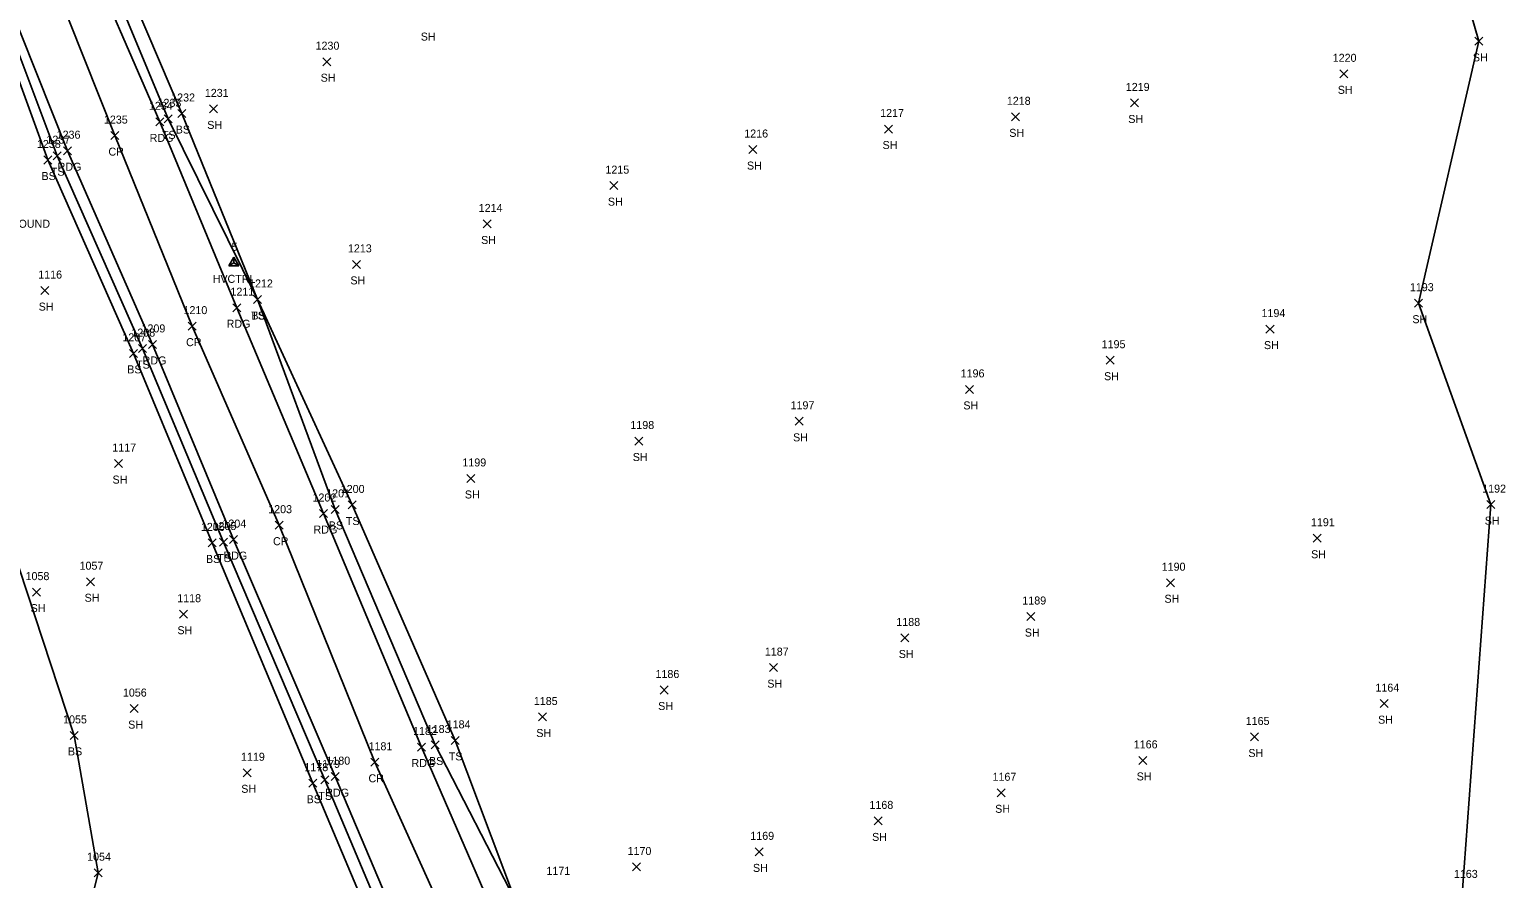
# Model space of a CAD drawing. Extents: x 1472233 to 1475777, y 540726 to 543442.
# Drawn here: x 1475319.7 to 1475688.5, y 542407 to 542619 of the extents above; entities that cross this region are included whole.
import ezdxf

# ---------------------------------------------------------------- set-up
doc = ezdxf.new("R2010")
doc.units = 0
for name, color, linetype in [('C_A', 7, 'Continuous'), ('C_I', 7, 'Continuous'), ('CPSM', 7, 'Continuous'), ('L_A', 7, 'Continuous'), ('L_I', 7, 'Continuous'), ('L_TIC', 7, 'Continuous'), ('LELB', 7, 'Continuous'), ('LSOGP', 7, 'Continuous'), ('M_C', 7, 'Continuous'), ('P_A', 7, 'Continuous'), ('P_I', 7, 'Continuous'), ('P_TIC', 7, 'Continuous'), ('PEU', 7, 'Continuous'), ('PRC', 7, 'Continuous')]:
    doc.layers.add(name, color=color, linetype=linetype)

msp = doc.modelspace()

# ---------------------------------------------------------------- linework, layer by layer
at = {"layer": 'CPSM'}
for p, q in [((1475369.51, 542560.06), (1475370.76, 542562.22)), ((1475369.51, 542560.06), (1475370.76, 542562.22)), ((1475369.51, 542560.06), (1475370.76, 542562.22)), ((1475369.51, 542560.06), (1475370.76, 542562.22)), ((1475369.51, 542560.06), (1475370.76, 542562.22)), ((1475369.51, 542560.06), (1475370.76, 542560.78)), ((1475369.51, 542560.06), (1475370.76, 542560.78)), ((1475369.51, 542560.06), (1475370.76, 542560.78)), ((1475369.51, 542560.06), (1475370.76, 542560.78)), ((1475369.51, 542560.06), (1475370.76, 542560.78)), ((1475369.51, 542560.06), (1475372.01, 542560.06)), ((1475369.51, 542560.06), (1475372.01, 542560.06)), ((1475369.51, 542560.06), (1475372.01, 542560.06)), ((1475369.51, 542560.06), (1475372.01, 542560.06)), ((1475369.51, 542560.06), (1475372.01, 542560.06)), ((1475372.01, 542560.06), (1475370.76, 542562.22)), ((1475370.76, 542560.78), (1475370.76, 542562.22)), ((1475372.01, 542560.06), (1475370.76, 542562.22)), ((1475370.76, 542560.78), (1475370.76, 542562.22)), ((1475372.01, 542560.06), (1475370.76, 542562.22)), ((1475370.76, 542560.78), (1475370.76, 542562.22)), ((1475372.01, 542560.06), (1475370.76, 542562.22)), ((1475370.76, 542560.78), (1475370.76, 542562.22)), ((1475372.01, 542560.06), (1475370.76, 542562.22)), ((1475370.76, 542560.78), (1475370.76, 542562.22)), ((1475370.76, 542560.78), (1475370.76, 542560.78)), ((1475370.76, 542560.78), (1475372.01, 542560.06)), ((1475370.76, 542560.78), (1475370.76, 542560.78)), ((1475370.76, 542560.78), (1475372.01, 542560.06)), ((1475370.76, 542560.78), (1475370.76, 542560.78)), ((1475370.76, 542560.78), (1475372.01, 542560.06)), ((1475370.76, 542560.78), (1475370.76, 542560.78)), ((1475370.76, 542560.78), (1475372.01, 542560.06)), ((1475370.76, 542560.78), (1475370.76, 542560.78)), ((1475370.76, 542560.78), (1475372.01, 542560.06))]:
    msp.add_line(p, q, dxfattribs=at)
at = {"layer": 'L_TIC'}
for points in [[(1475680.85, 542615.1), (1475682.85, 542617.1)], [(1475682.85, 542615.1), (1475680.85, 542617.1)], [(1475392.95, 542610.01), (1475394.95, 542612.01)], [(1475394.95, 542610.01), (1475392.95, 542612.01)], [(1475647.1, 542606.98), (1475649.1, 542608.98)], [(1475649.1, 542606.98), (1475647.1, 542608.98)], [(1475594.76, 542599.71), (1475596.76, 542601.71)], [(1475596.76, 542599.71), (1475594.76, 542601.71)], [(1475353.38, 542595.74), (1475355.38, 542597.74)], [(1475355.38, 542595.74), (1475353.38, 542597.74)], [(1475356.79, 542597.07), (1475358.79, 542599.07)], [(1475358.79, 542597.07), (1475356.79, 542599.07)], [(1475364.63, 542598.22), (1475366.63, 542600.22)], [(1475366.63, 542598.22), (1475364.63, 542600.22)], [(1475565.02, 542596.24), (1475567.02, 542598.24)], [(1475567.02, 542596.24), (1475565.02, 542598.24)], [(1475533.36, 542593.2), (1475535.36, 542595.2)], [(1475535.36, 542593.2), (1475533.36, 542595.2)], [(1475499.47, 542588.07), (1475501.47, 542590.07)], [(1475501.47, 542588.07), (1475499.47, 542590.07)], [(1475323.25, 542585.46), (1475325.25, 542587.46)], [(1475325.25, 542585.46), (1475323.25, 542587.46)], [(1475325.62, 542586.53), (1475327.62, 542588.53)], [(1475327.62, 542586.53), (1475325.62, 542588.53)], [(1475464.72, 542579.06), (1475466.72, 542581.06)], [(1475466.72, 542579.06), (1475464.72, 542581.06)], [(1475433.05, 542569.49), (1475435.05, 542571.49)], [(1475435.05, 542569.49), (1475433.05, 542571.49)], [(1475400.39, 542559.39), (1475402.39, 542561.39)], [(1475402.39, 542559.39), (1475400.39, 542561.39)], [(1475322.5, 542552.85), (1475324.5, 542554.85)], [(1475324.5, 542552.85), (1475322.5, 542554.85)], [(1475375.68, 542550.62), (1475377.68, 542552.62)], [(1475377.68, 542550.62), (1475375.68, 542552.62)], [(1475375.68, 542550.62), (1475377.68, 542552.62)], [(1475377.68, 542550.62), (1475375.68, 542552.62)], [(1475665.73, 542549.7), (1475667.73, 542551.7)], [(1475667.73, 542549.7), (1475665.73, 542551.7)], [(1475628.65, 542543.23), (1475630.65, 542545.23)], [(1475630.65, 542543.23), (1475628.65, 542545.23)], [(1475344.68, 542537.17), (1475346.68, 542539.17)], [(1475346.68, 542537.17), (1475344.68, 542539.17)], [(1475346.92, 542538.36), (1475348.92, 542540.36)], [(1475348.92, 542538.36), (1475346.92, 542540.36)], [(1475588.71, 542535.46), (1475590.71, 542537.46)], [(1475590.71, 542535.46), (1475588.71, 542537.46)], [(1475553.54, 542528.17), (1475555.54, 542530.17)], [(1475555.54, 542528.17), (1475553.54, 542530.17)], [(1475510.99, 542520.2), (1475512.99, 542522.2)], [(1475512.99, 542520.2), (1475510.99, 542522.2)], [(1475470.96, 542515.28), (1475472.96, 542517.28)], [(1475472.96, 542515.28), (1475470.96, 542517.28)], [(1475340.95, 542509.65), (1475342.95, 542511.65)], [(1475342.95, 542509.65), (1475340.95, 542511.65)], [(1475428.99, 542505.93), (1475430.99, 542507.93)], [(1475430.99, 542505.93), (1475428.99, 542507.93)], [(1475399.33, 542499.31), (1475401.33, 542501.31)], [(1475401.33, 542499.31), (1475399.33, 542501.31)], [(1475683.8, 542499.39), (1475685.8, 542501.39)], [(1475685.8, 542499.39), (1475683.8, 542501.39)], [(1475395.03, 542498.2), (1475397.03, 542500.2)], [(1475397.03, 542498.2), (1475395.03, 542500.2)], [(1475364.35, 542489.83), (1475366.35, 542491.83)], [(1475366.35, 542489.83), (1475364.35, 542491.83)], [(1475367.2, 542490.05), (1475369.2, 542492.05)], [(1475369.2, 542490.05), (1475367.2, 542492.05)], [(1475640.44, 542491), (1475642.44, 542493)], [(1475642.44, 542491), (1475640.44, 542493)], [(1475320.48, 542477.54), (1475322.48, 542479.54)], [(1475322.48, 542477.54), (1475320.48, 542479.54)], [(1475333.97, 542480.14), (1475335.97, 542482.14)], [(1475335.97, 542480.14), (1475333.97, 542482.14)], [(1475603.8, 542479.89), (1475605.8, 542481.89)], [(1475605.8, 542479.89), (1475603.8, 542481.89)], [(1475357.17, 542472.03), (1475359.17, 542474.03)], [(1475359.17, 542472.03), (1475357.17, 542474.03)], [(1475568.9, 542471.45), (1475570.9, 542473.45)], [(1475570.9, 542471.45), (1475568.9, 542473.45)], [(1475537.41, 542466.1), (1475539.41, 542468.1)], [(1475539.41, 542466.1), (1475537.41, 542468.1)], [(1475504.56, 542458.69), (1475506.56, 542460.69)], [(1475506.56, 542458.69), (1475504.56, 542460.69)], [(1475477.29, 542453.1), (1475479.29, 542455.1)], [(1475479.29, 542453.1), (1475477.29, 542455.1)], [(1475344.86, 542448.46), (1475346.86, 542450.46)], [(1475346.86, 542448.46), (1475344.86, 542450.46)], [(1475657.16, 542449.69), (1475659.16, 542451.69)], [(1475659.16, 542449.69), (1475657.16, 542451.69)], [(1475446.84, 542446.36), (1475448.84, 542448.36)], [(1475448.84, 542446.36), (1475446.84, 542448.36)], [(1475329.86, 542441.76), (1475331.86, 542443.76)], [(1475331.86, 542441.76), (1475329.86, 542443.76)], [(1475425.05, 542440.52), (1475427.05, 542442.52)], [(1475427.05, 542440.52), (1475425.05, 542442.52)], [(1475624.75, 542441.37), (1475626.75, 542443.37)], [(1475626.75, 542441.37), (1475624.75, 542443.37)], [(1475420.08, 542439.37), (1475422.08, 542441.37)], [(1475422.08, 542439.37), (1475420.08, 542441.37)], [(1475596.84, 542435.52), (1475598.84, 542437.52)], [(1475598.84, 542435.52), (1475596.84, 542437.52)], [(1475373.11, 542432.43), (1475375.11, 542434.43)], [(1475375.11, 542432.43), (1475373.11, 542434.43)], [(1475389.5, 542429.83), (1475391.5, 542431.83)], [(1475391.5, 542429.83), (1475389.5, 542431.83)], [(1475392.47, 542430.66), (1475394.47, 542432.66)], [(1475394.47, 542430.66), (1475392.47, 542432.66)], [(1475561.49, 542427.43), (1475563.49, 542429.43)], [(1475563.49, 542427.43), (1475561.49, 542429.43)], [(1475530.74, 542420.41), (1475532.74, 542422.41)], [(1475532.74, 542420.41), (1475530.74, 542422.41)], [(1475500.98, 542412.68), (1475502.98, 542414.68)], [(1475502.98, 542412.68), (1475500.98, 542414.68)], [(1475335.87, 542407.47), (1475337.87, 542409.47)], [(1475337.87, 542407.47), (1475335.87, 542409.47)], [(1475470.34, 542408.9), (1475472.34, 542410.9)], [(1475472.34, 542408.9), (1475470.34, 542410.9)]]:
    msp.add_lwpolyline(points, dxfattribs=at)
at = {"layer": 'LELB'}
for points in [[(1475505.49, 542249.16), (1475488.95, 542286.12), (1475474.54, 542321.61), (1475458.81, 542359.22), (1475441.09, 542401.48), (1475421.08, 542440.37), (1475396.03, 542499.2), (1475376.68, 542551.62), (1475357.79, 542598.07), (1475337.62, 542645.37)], [(1475502.6, 542248.12), (1475485.64, 542285.8), (1475470.79, 542321), (1475455.39, 542357.85), (1475441.09, 542401.48), (1475426.05, 542441.52), (1475400.33, 542500.31), (1475376.68, 542551.62), (1475354.38, 542596.74), (1475334.54, 542644.47)], [(1475471.07, 542235.32), (1475455.73, 542277.51), (1475442.16, 542311.63), (1475427.2, 542345.14), (1475407.3, 542390.99), (1475390.5, 542430.83), (1475365.35, 542490.83), (1475345.68, 542538.17), (1475324.25, 542586.46), (1475305.93, 542636.69)], [(1475477.4, 542237.46), (1475459.38, 542278.29), (1475445.09, 542313.25), (1475430.15, 542346.36), (1475410.48, 542391.41), (1475393.47, 542431.66), (1475368.2, 542491.05), (1475347.92, 542539.36), (1475326.62, 542587.53), (1475308.04, 542636.9)], [(1475200.77, 542308.82), (1475241.78, 542316.68), (1475274.04, 542320.33), (1475301.6, 542344.24), (1475328.33, 542374.36), (1475336.87, 542408.47), (1475330.86, 542442.76), (1475311.21, 542502.26), (1475281.99, 542519.93), (1475248.21, 542520.89), (1475204.7, 542516.83), (1475158.55, 542517), (1475106, 542512.66), (1475101.78, 542479.34), (1475121.91, 542432.37), (1475141.93, 542394.7), (1475161.94, 542358.5), (1475181.79, 542323.33), (1475176.76, 542299.8)]]:
    msp.add_lwpolyline(points, dxfattribs=at)
at = {"layer": 'LSOGP'}
msp.add_lwpolyline([(1475665.88, 542671.51), (1475681.85, 542616.1), (1475666.73, 542550.7), (1475684.8, 542500.39), (1475677.78, 542404.17)], dxfattribs=at)
at = {"layer": 'P_TIC'}
for points in [[(1475351.22, 542594.99), (1475353.22, 542596.99)], [(1475353.22, 542594.99), (1475351.22, 542596.99)], [(1475339.99, 542591.55), (1475341.99, 542593.55)], [(1475341.99, 542591.55), (1475339.99, 542593.55)], [(1475328.23, 542587.78), (1475330.23, 542589.78)], [(1475330.23, 542587.78), (1475328.23, 542589.78)], [(1475370.46, 542548.57), (1475372.46, 542550.57)], [(1475372.46, 542548.57), (1475370.46, 542550.57)], [(1475359.38, 542543.97), (1475361.38, 542545.97)], [(1475361.38, 542543.97), (1475359.38, 542545.97)], [(1475349.46, 542539.4), (1475351.46, 542541.4)], [(1475351.46, 542539.4), (1475349.46, 542541.4)], [(1475392.18, 542497.17), (1475394.18, 542499.17)], [(1475394.18, 542497.17), (1475392.18, 542499.17)], [(1475381.11, 542494.26), (1475383.11, 542496.26)], [(1475383.11, 542494.26), (1475381.11, 542496.26)], [(1475369.67, 542490.66), (1475371.67, 542492.66)], [(1475371.67, 542490.66), (1475369.67, 542492.66)], [(1475416.65, 542438.86), (1475418.65, 542440.86)], [(1475418.65, 542438.86), (1475416.65, 542440.86)], [(1475404.97, 542435.05), (1475406.97, 542437.05)], [(1475406.97, 542435.05), (1475404.97, 542437.05)], [(1475395.09, 542431.46), (1475397.09, 542433.46)], [(1475397.09, 542431.46), (1475395.09, 542433.46)]]:
    msp.add_lwpolyline(points, dxfattribs=at)
at = {"layer": 'PEU'}
for points in [[(1475500.74, 542247.44), (1475483.72, 542285.1), (1475468.33, 542320.31), (1475452.99, 542356.73), (1475435.12, 542399.51), (1475417.65, 542439.86), (1475393.18, 542498.17), (1475371.46, 542549.57), (1475352.22, 542595.99), (1475331.5, 542643.66), (1475314.88, 542685.29), (1475295.94, 542731.34), (1475280.16, 542772.22), (1475258.36, 542823.21), (1475241.93, 542862.67), (1475217.41, 542918.69), (1475198.88, 542961.72), (1475177.58, 543009.96), (1475156.54, 543059.07), (1475132.79, 543115.63), (1475115.44, 543155.27)], [(1475479.12, 542237.85), (1475461.93, 542278.83), (1475446.81, 542314.13), (1475433.04, 542347.65), (1475413.19, 542392.06), (1475396.09, 542432.46), (1475370.67, 542491.66), (1475350.46, 542540.4), (1475329.23, 542588.78), (1475309.74, 542637.56), (1475293.45, 542677.97), (1475275.03, 542722.66), (1475253.25, 542774.01), (1475237.56, 542813.36), (1475220.2, 542854.42), (1475196.99, 542908.72), (1475177.68, 542952.09), (1475158.12, 543000.84), (1475137.1, 543050.15), (1475113.34, 543107.63), (1475097.32, 543147.51)]]:
    msp.add_lwpolyline(points, dxfattribs=at)
at = {"layer": 'PRC'}
msp.add_lwpolyline([(1475489.88, 542242.93), (1475474.18, 542281.58), (1475458.04, 542317.57), (1475442.72, 542352.29), (1475423.94, 542396.25), (1475405.97, 542436.05), (1475382.11, 542495.26), (1475360.38, 542544.97), (1475340.99, 542592.55), (1475321.95, 542640.5)], dxfattribs=at)

# ---------------------------------------------------------------- texts
at = {"layer": 'C_A'}
msp.add_text('HVCTRL', height=2, dxfattribs=at).set_placement((1475365.46, 542555.78))
msp.add_text('HVCTRL', height=2, dxfattribs=at).set_placement((1475365.46, 542555.78))
msp.add_text('HVCTRL', height=2, dxfattribs=at).set_placement((1475365.46, 542555.78))
msp.add_text('HVCTRL', height=2, dxfattribs=at).set_placement((1475365.46, 542555.78))
msp.add_text('HVCTRL', height=2, dxfattribs=at).set_placement((1475365.46, 542555.78))
at = {"layer": 'C_I'}
msp.add_text('5', height=2, dxfattribs=at).set_placement((1475370.2, 542563.78))
msp.add_text('5', height=2, dxfattribs=at).set_placement((1475370.2, 542563.78))
msp.add_text('5', height=2, dxfattribs=at).set_placement((1475370.2, 542563.78))
msp.add_text('5', height=2, dxfattribs=at).set_placement((1475370.2, 542563.78))
msp.add_text('5', height=2, dxfattribs=at).set_placement((1475370.2, 542563.78))
at = {"layer": 'L_A'}
for s, p in [('SH', (1475417.45, 542616.28)), ('SH', (1475680.34, 542611.1)), ('SH', (1475392.44, 542606.01)), ('SH', (1475646.59, 542602.98)), ('SH', (1475594.24, 542595.71)), ('TS', (1475352.79, 542591.74)), ('BS', (1475356.23, 542593.07)), ('SH', (1475364.11, 542594.22)), ('SH', (1475564.5, 542592.24)), ('SH', (1475532.85, 542589.2)), ('SH', (1475498.96, 542584.07)), ('BS', (1475322.69, 542581.46)), ('TS', (1475325.03, 542582.53)), ('SH', (1475464.21, 542575.06)), ('SH', (1475432.54, 542565.49)), ('SH', (1475399.88, 542555.39)), ('SH', (1475321.99, 542548.85)), ('TS', (1475375.09, 542546.62)), ('BS', (1475375.12, 542546.62)), ('SH', (1475665.22, 542545.7)), ('SH', (1475628.14, 542539.23)), ('BS', (1475344.12, 542533.17)), ('TS', (1475346.33, 542534.36)), ('SH', (1475588.19, 542531.46)), ('SH', (1475553.03, 542524.17)), ('SH', (1475510.48, 542516.2)), ('SH', (1475470.44, 542511.28)), ('SH', (1475340.44, 542505.65)), ('SH', (1475428.48, 542501.93)), ('TS', (1475398.74, 542495.31)), ('SH', (1475683.29, 542495.39)), ('BS', (1475394.47, 542494.2)), ('BS', (1475363.79, 542485.83)), ('TS', (1475366.61, 542486.05)), ('SH', (1475639.93, 542487)), ('SH', (1475319.97, 542473.54)), ('SH', (1475333.46, 542476.14)), ('SH', (1475603.29, 542475.89)), ('SH', (1475356.66, 542468.03)), ('SH', (1475568.39, 542467.45)), ('SH', (1475536.89, 542462.1)), ('SH', (1475504.05, 542454.69)), ('SH', (1475476.78, 542449.1)), ('SH', (1475344.35, 542444.46)), ('SH', (1475656.65, 542445.69)), ('SH', (1475446.33, 542442.36)), ('BS', (1475329.3, 542437.76)), ('TS', (1475424.46, 542436.52)), ('SH', (1475624.24, 542437.37)), ('BS', (1475419.52, 542435.37)), ('SH', (1475596.33, 542431.52)), ('SH', (1475372.6, 542428.43)), ('BS', (1475388.94, 542425.83)), ('TS', (1475391.88, 542426.66)), ('SH', (1475560.98, 542423.43)), ('SH', (1475530.23, 542416.41)), ('SH', (1475500.46, 542408.68))]:
    msp.add_text(s, height=2, dxfattribs=at).set_placement(p)
at = {"layer": 'L_I'}
for s, p in [('1230', (1475391.17, 542614.01)), ('1220', (1475645.32, 542610.98)), ('1231', (1475363.5, 542602.22)), ('1219', (1475593.62, 542603.71)), ('1233', (1475351.69, 542599.74)), ('1232', (1475355.1, 542601.07)), ('1218', (1475563.89, 542600.24)), ('1217', (1475532.24, 542597.2)), ('1216', (1475498.29, 542592.07)), ('1238', (1475321.55, 542589.46)), ('1237', (1475323.93, 542590.53)), ('1215', (1475463.6, 542583.06)), ('1214', (1475431.93, 542573.49)), ('1213', (1475399.26, 542563.39)), ('1116', (1475321.88, 542556.85)), ('1212', (1475374.55, 542554.62)), ('1212', (1475374.55, 542554.62)), ('1193', (1475664.6, 542553.7)), ('1194', (1475627.53, 542547.23)), ('1207', (1475342.9, 542541.17)), ('1208', (1475345.15, 542542.36)), ('1195', (1475587.58, 542539.46)), ('1196', (1475552.36, 542532.17)), ('1197', (1475509.86, 542524.2)), ('1198', (1475469.83, 542519.28)), ('1117', (1475340.39, 542513.65)), ('1199', (1475427.86, 542509.93)), ('1200', (1475397.47, 542503.31)), ('1192', (1475682.67, 542503.39)), ('1201', (1475393.83, 542502.2)), ('1206', (1475362.52, 542493.83)), ('1205', (1475365.43, 542494.05)), ('1191', (1475639.88, 542495)), ('1058', (1475318.71, 542481.54)), ('1057', (1475332.2, 542484.14)), ('1190', (1475602.59, 542483.89)), ('1118', (1475356.61, 542476.03)), ('1189', (1475567.77, 542475.45)), ('1188', (1475536.28, 542470.1)), ('1187', (1475503.43, 542462.69)), ('1186', (1475476.11, 542457.1)), ('1056', (1475343.03, 542452.46)), ('1164', (1475655.99, 542453.69)), ('1185', (1475445.71, 542450.36)), ('1055', (1475328.09, 542445.76)), ('1184', (1475423.93, 542444.52)), ('1165', (1475623.58, 542445.37)), ('1183', (1475418.95, 542443.37)), ('1119', (1475372.54, 542436.43)), ('1166', (1475595.61, 542439.52)), ('1178', (1475388.38, 542433.83)), ('1179', (1475391.34, 542434.66)), ('1167', (1475560.32, 542431.43)), ('1168', (1475529.57, 542424.41)), ('1169', (1475499.8, 542416.68)), ('1054', (1475334.09, 542411.47)), ('1170', (1475469.13, 542412.9)), ('1171', (1475448.86, 542407.94)), ('1163', (1475675.6, 542407.17))]:
    msp.add_text(s, height=2, dxfattribs=at).set_placement(p)
at = {"layer": 'M_C'}
msp.add_text('1.5 " & 8" ABOVE GROUND', height=2, dxfattribs=at).set_placement((1475291.13, 542569.54))
at = {"layer": 'P_A'}
for s, p in [('CR', (1475339.42, 542587.55)), ('RDG', (1475349.71, 542590.99)), ('RDG', (1475326.72, 542583.78)), ('RDG', (1475368.95, 542544.57)), ('CR', (1475358.82, 542539.97)), ('RDG', (1475347.95, 542535.4)), ('RDG', (1475390.67, 542493.17)), ('CR', (1475380.54, 542490.26)), ('RDG', (1475368.16, 542486.66)), ('RDG', (1475415.14, 542434.86)), ('CR', (1475404.4, 542431.05)), ('RDG', (1475393.58, 542427.46))]:
    msp.add_text(s, height=2, dxfattribs=at).set_placement(p)
at = {"layer": 'P_I'}
for s, p in [('1234', (1475349.53, 542598.99)), ('1235', (1475338.29, 542595.55)), ('1236', (1475326.48, 542591.78)), ('1211', (1475369.91, 542552.57)), ('1210', (1475358.17, 542547.97)), ('1209', (1475347.68, 542543.4)), ('1202', (1475390.41, 542501.17)), ('1203', (1475379.34, 542498.26)), ('1204', (1475367.9, 542494.66)), ('1182', (1475415.53, 542442.86)), ('1181', (1475404.41, 542439.05)), ('1180', (1475393.88, 542435.46))]:
    msp.add_text(s, height=2, dxfattribs=at).set_placement(p)

doc.saveas('drawing.dxf')
